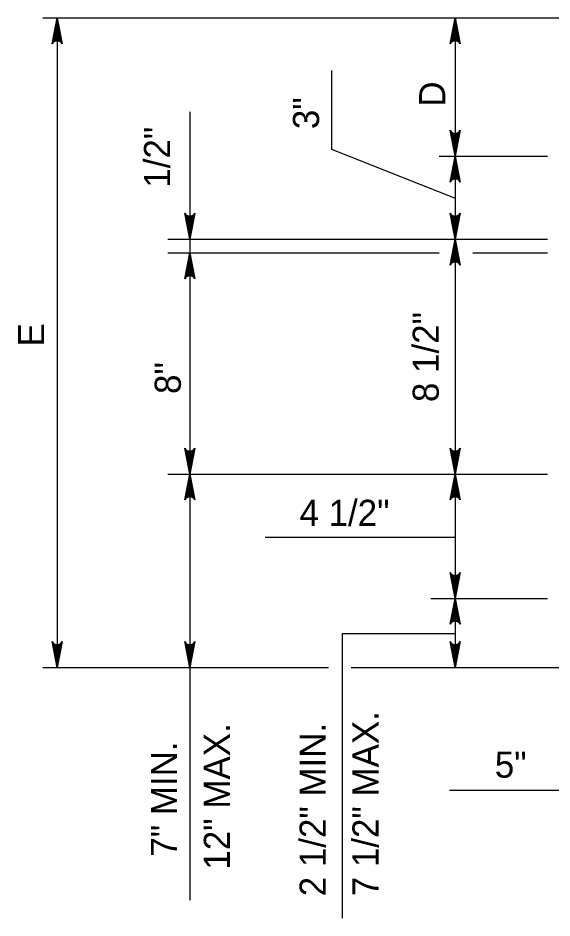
# Model space of a CAD drawing. Extents: x 2087776 to 2104538, y 970919 to 982612.
# Drawn here: x 2091667.4 to 2091868.6, y 971581.3 to 971920.6 of the extents above; entities that cross this region are included whole.
import ezdxf

# ---------------------------------------------------------------- set-up
doc = ezdxf.new("R2010")
doc.units = 0
doc.layers.add('1', color=7, linetype='Continuous')

msp = doc.modelspace()

# ---------------------------------------------------------------- linework, layer by layer
at = {"layer": '1'}
for p, q in [((2091676.79, 971920.59), (2091878.06, 971920.59)), ((2091682.14, 971920.59), (2091682.14, 971675.78)), ((2091832.14, 971920.59), (2091832.14, 971675.78)), ((2091785.52, 971900.8), (2091785.52, 971871.13)), ((2091732.14, 971885.26), (2091732.14, 971588.08)), ((2091785.52, 971871.13), (2091832.14, 971852.73)), ((2091826.13, 971868.5), (2091866.91, 971868.5)), ((2091723.9, 971837.25), (2091866.91, 971837.25)), ((2091723.9, 971832.04), (2091826.13, 971832.04)), ((2091838.8, 971832.04), (2091866.91, 971832.04)), ((2091723.9, 971748.7), (2091866.91, 971748.7)), ((2091760.57, 971724.93), (2091832.14, 971724.93)), ((2091823.02, 971701.83), (2091866.91, 971701.83)), ((2091789.62, 971688.62), (2091789.62, 971581.34)), ((2091789.62, 971688.62), (2091832.14, 971688.62)), ((2091676.79, 971675.78), (2091784.36, 971675.78)), ((2091792.91, 971675.78), (2091878.64, 971675.78)), ((2091830.01, 971629.55), (2092054.12, 971629.55))]:
    msp.add_line(p, q, dxfattribs=at)
for points in [[(2091682.14, 971920.59), (2091683.98, 971910.8), (2091683.72, 971911.18), (2091683.45, 971911.56), (2091683.13, 971911.75), (2091682.8, 971911.95), (2091682.47, 971912), (2091682.14, 971912.06), (2091681.81, 971912), (2091681.49, 971911.95), (2091681.16, 971911.75), (2091680.83, 971911.56), (2091680.57, 971911.18), (2091680.31, 971910.8), (2091682.14, 971920.59), (2091680.57, 971911.18), (2091680.83, 971911.56), (2091682.14, 971920.59), (2091681.16, 971911.75), (2091681.49, 971911.95), (2091682.14, 971920.59), (2091681.81, 971912), (2091682.14, 971912.06), (2091682.14, 971920.59), (2091682.47, 971912), (2091682.8, 971911.95), (2091682.14, 971920.59), (2091683.13, 971911.75), (2091683.45, 971911.56), (2091682.14, 971920.59), (2091683.72, 971911.18)], [(2091832.14, 971920.59), (2091833.98, 971910.8), (2091833.72, 971911.18), (2091833.45, 971911.56), (2091833.13, 971911.75), (2091832.8, 971911.95), (2091832.47, 971912), (2091832.14, 971912.06), (2091831.81, 971912), (2091831.49, 971911.95), (2091831.16, 971911.75), (2091830.83, 971911.56), (2091830.57, 971911.18), (2091830.31, 971910.8), (2091832.14, 971920.59), (2091830.57, 971911.18), (2091830.83, 971911.56), (2091832.14, 971920.59), (2091831.16, 971911.75), (2091831.49, 971911.95), (2091832.14, 971920.59), (2091831.81, 971912), (2091832.14, 971912.06), (2091832.14, 971920.59), (2091832.47, 971912), (2091832.8, 971911.95), (2091832.14, 971920.59), (2091833.13, 971911.75), (2091833.45, 971911.56), (2091832.14, 971920.59), (2091833.72, 971911.18)], [(2091832.14, 971868.5), (2091830.31, 971878.29), (2091830.57, 971877.91), (2091830.83, 971877.53), (2091831.16, 971877.34), (2091831.49, 971877.14), (2091831.81, 971877.09), (2091832.14, 971877.03), (2091832.47, 971877.09), (2091832.8, 971877.14), (2091833.13, 971877.34), (2091833.45, 971877.53), (2091833.72, 971877.91), (2091833.98, 971878.29), (2091832.14, 971868.5), (2091833.72, 971877.91), (2091833.45, 971877.53), (2091832.14, 971868.5), (2091833.13, 971877.34), (2091832.8, 971877.14), (2091832.14, 971868.5), (2091832.47, 971877.09), (2091832.14, 971877.03), (2091832.14, 971868.5), (2091831.81, 971877.09), (2091831.49, 971877.14), (2091832.14, 971868.5), (2091831.16, 971877.34), (2091830.83, 971877.53), (2091832.14, 971868.5), (2091830.57, 971877.91)], [(2091832.14, 971868.5), (2091833.98, 971858.72), (2091833.72, 971859.09), (2091833.45, 971859.47), (2091833.13, 971859.66), (2091832.8, 971859.86), (2091832.47, 971859.92), (2091832.14, 971859.97), (2091831.81, 971859.92), (2091831.49, 971859.86), (2091831.16, 971859.66), (2091830.83, 971859.47), (2091830.57, 971859.09), (2091830.31, 971858.72), (2091832.14, 971868.5), (2091830.57, 971859.09), (2091830.83, 971859.47), (2091832.14, 971868.5), (2091831.16, 971859.66), (2091831.49, 971859.86), (2091832.14, 971868.5), (2091831.81, 971859.92), (2091832.14, 971859.97), (2091832.14, 971868.5), (2091832.47, 971859.92), (2091832.8, 971859.86), (2091832.14, 971868.5), (2091833.13, 971859.66), (2091833.45, 971859.47), (2091832.14, 971868.5), (2091833.72, 971859.09)], [(2091732.14, 971837.25), (2091730.31, 971847.04), (2091730.57, 971846.66), (2091730.83, 971846.28), (2091731.16, 971846.09), (2091731.49, 971845.89), (2091731.81, 971845.84), (2091732.14, 971845.78), (2091732.47, 971845.84), (2091732.8, 971845.89), (2091733.13, 971846.09), (2091733.45, 971846.28), (2091733.72, 971846.66), (2091733.98, 971847.04), (2091732.14, 971837.25), (2091733.72, 971846.66), (2091733.45, 971846.28), (2091732.14, 971837.25), (2091733.13, 971846.09), (2091732.8, 971845.89), (2091732.14, 971837.25), (2091732.47, 971845.84), (2091732.14, 971845.78), (2091732.14, 971837.25), (2091731.81, 971845.84), (2091731.49, 971845.89), (2091732.14, 971837.25), (2091731.16, 971846.09), (2091730.83, 971846.28), (2091732.14, 971837.25), (2091730.57, 971846.66)], [(2091832.14, 971837.25), (2091830.31, 971847.04), (2091830.57, 971846.66), (2091830.83, 971846.28), (2091831.16, 971846.09), (2091831.49, 971845.89), (2091831.81, 971845.84), (2091832.14, 971845.78), (2091832.47, 971845.84), (2091832.8, 971845.89), (2091833.13, 971846.09), (2091833.45, 971846.28), (2091833.72, 971846.66), (2091833.98, 971847.04), (2091832.14, 971837.25), (2091833.72, 971846.66), (2091833.45, 971846.28), (2091832.14, 971837.25), (2091833.13, 971846.09), (2091832.8, 971845.89), (2091832.14, 971837.25), (2091832.47, 971845.84), (2091832.14, 971845.78), (2091832.14, 971837.25), (2091831.81, 971845.84), (2091831.49, 971845.89), (2091832.14, 971837.25), (2091831.16, 971846.09), (2091830.83, 971846.28), (2091832.14, 971837.25), (2091830.57, 971846.66)], [(2091832.14, 971837.25), (2091833.98, 971827.47), (2091833.72, 971827.84), (2091833.45, 971828.22), (2091833.13, 971828.41), (2091832.8, 971828.61), (2091832.47, 971828.67), (2091832.14, 971828.72), (2091831.81, 971828.67), (2091831.49, 971828.61), (2091831.16, 971828.41), (2091830.83, 971828.22), (2091830.57, 971827.84), (2091830.31, 971827.47), (2091832.14, 971837.25), (2091830.57, 971827.84), (2091830.83, 971828.22), (2091832.14, 971837.25), (2091831.16, 971828.41), (2091831.49, 971828.61), (2091832.14, 971837.25), (2091831.81, 971828.67), (2091832.14, 971828.72), (2091832.14, 971837.25), (2091832.47, 971828.67), (2091832.8, 971828.61), (2091832.14, 971837.25), (2091833.13, 971828.41), (2091833.45, 971828.22), (2091832.14, 971837.25), (2091833.72, 971827.84)], [(2091732.14, 971832.04), (2091733.98, 971822.25), (2091733.72, 971822.63), (2091733.45, 971823.01), (2091733.13, 971823.2), (2091732.8, 971823.4), (2091732.47, 971823.45), (2091732.14, 971823.51), (2091731.81, 971823.45), (2091731.49, 971823.4), (2091731.16, 971823.2), (2091730.83, 971823.01), (2091730.57, 971822.63), (2091730.31, 971822.25), (2091732.14, 971832.04), (2091730.57, 971822.63), (2091730.83, 971823.01), (2091732.14, 971832.04), (2091731.16, 971823.2), (2091731.49, 971823.4), (2091732.14, 971832.04), (2091731.81, 971823.45), (2091732.14, 971823.51), (2091732.14, 971832.04), (2091732.47, 971823.45), (2091732.8, 971823.4), (2091732.14, 971832.04), (2091733.13, 971823.2), (2091733.45, 971823.01), (2091732.14, 971832.04), (2091733.72, 971822.63)], [(2091732.14, 971748.7), (2091730.31, 971758.49), (2091730.57, 971758.11), (2091730.83, 971757.73), (2091731.16, 971757.54), (2091731.49, 971757.34), (2091731.81, 971757.29), (2091732.14, 971757.23), (2091732.47, 971757.29), (2091732.8, 971757.34), (2091733.13, 971757.54), (2091733.45, 971757.73), (2091733.72, 971758.11), (2091733.98, 971758.49), (2091732.14, 971748.7), (2091733.72, 971758.11), (2091733.45, 971757.73), (2091732.14, 971748.7), (2091733.13, 971757.54), (2091732.8, 971757.34), (2091732.14, 971748.7), (2091732.47, 971757.29), (2091732.14, 971757.23), (2091732.14, 971748.7), (2091731.81, 971757.29), (2091731.49, 971757.34), (2091732.14, 971748.7), (2091731.16, 971757.54), (2091730.83, 971757.73), (2091732.14, 971748.7), (2091730.57, 971758.11)], [(2091832.14, 971748.7), (2091830.31, 971758.49), (2091830.57, 971758.11), (2091830.83, 971757.73), (2091831.16, 971757.54), (2091831.49, 971757.34), (2091831.81, 971757.29), (2091832.14, 971757.23), (2091832.47, 971757.29), (2091832.8, 971757.34), (2091833.13, 971757.54), (2091833.45, 971757.73), (2091833.72, 971758.11), (2091833.98, 971758.49), (2091832.14, 971748.7), (2091833.72, 971758.11), (2091833.45, 971757.73), (2091832.14, 971748.7), (2091833.13, 971757.54), (2091832.8, 971757.34), (2091832.14, 971748.7), (2091832.47, 971757.29), (2091832.14, 971757.23), (2091832.14, 971748.7), (2091831.81, 971757.29), (2091831.49, 971757.34), (2091832.14, 971748.7), (2091831.16, 971757.54), (2091830.83, 971757.73), (2091832.14, 971748.7), (2091830.57, 971758.11)], [(2091732.14, 971748.7), (2091733.98, 971738.92), (2091733.72, 971739.29), (2091733.45, 971739.67), (2091733.13, 971739.86), (2091732.8, 971740.06), (2091732.47, 971740.12), (2091732.14, 971740.17), (2091731.81, 971740.12), (2091731.49, 971740.06), (2091731.16, 971739.86), (2091730.83, 971739.67), (2091730.57, 971739.29), (2091730.31, 971738.92), (2091732.14, 971748.7), (2091730.57, 971739.29), (2091730.83, 971739.67), (2091732.14, 971748.7), (2091731.16, 971739.86), (2091731.49, 971740.06), (2091732.14, 971748.7), (2091731.81, 971740.12), (2091732.14, 971740.17), (2091732.14, 971748.7), (2091732.47, 971740.12), (2091732.8, 971740.06), (2091732.14, 971748.7), (2091733.13, 971739.86), (2091733.45, 971739.67), (2091732.14, 971748.7), (2091733.72, 971739.29)], [(2091832.14, 971748.7), (2091833.98, 971738.92), (2091833.72, 971739.29), (2091833.45, 971739.67), (2091833.13, 971739.86), (2091832.8, 971740.06), (2091832.47, 971740.12), (2091832.14, 971740.17), (2091831.81, 971740.12), (2091831.49, 971740.06), (2091831.16, 971739.86), (2091830.83, 971739.67), (2091830.57, 971739.29), (2091830.31, 971738.92), (2091832.14, 971748.7), (2091830.57, 971739.29), (2091830.83, 971739.67), (2091832.14, 971748.7), (2091831.16, 971739.86), (2091831.49, 971740.06), (2091832.14, 971748.7), (2091831.81, 971740.12), (2091832.14, 971740.17), (2091832.14, 971748.7), (2091832.47, 971740.12), (2091832.8, 971740.06), (2091832.14, 971748.7), (2091833.13, 971739.86), (2091833.45, 971739.67), (2091832.14, 971748.7), (2091833.72, 971739.29)], [(2091832.14, 971701.83), (2091830.31, 971711.61), (2091830.57, 971711.24), (2091830.83, 971710.86), (2091831.16, 971710.66), (2091831.49, 971710.47), (2091831.81, 971710.41), (2091832.14, 971710.36), (2091832.47, 971710.41), (2091832.8, 971710.47), (2091833.13, 971710.66), (2091833.45, 971710.86), (2091833.72, 971711.24), (2091833.98, 971711.61), (2091832.14, 971701.83), (2091833.72, 971711.24), (2091833.45, 971710.86), (2091832.14, 971701.83), (2091833.13, 971710.66), (2091832.8, 971710.47), (2091832.14, 971701.83), (2091832.47, 971710.41), (2091832.14, 971710.36), (2091832.14, 971701.83), (2091831.81, 971710.41), (2091831.49, 971710.47), (2091832.14, 971701.83), (2091831.16, 971710.66), (2091830.83, 971710.86), (2091832.14, 971701.83), (2091830.57, 971711.24)], [(2091832.14, 971701.83), (2091833.98, 971692.04), (2091833.72, 971692.42), (2091833.45, 971692.8), (2091833.13, 971692.99), (2091832.8, 971693.18), (2091832.47, 971693.24), (2091832.14, 971693.3), (2091831.81, 971693.24), (2091831.49, 971693.18), (2091831.16, 971692.99), (2091830.83, 971692.8), (2091830.57, 971692.42), (2091830.31, 971692.04), (2091832.14, 971701.83), (2091830.57, 971692.42), (2091830.83, 971692.8), (2091832.14, 971701.83), (2091831.16, 971692.99), (2091831.49, 971693.18), (2091832.14, 971701.83), (2091831.81, 971693.24), (2091832.14, 971693.3), (2091832.14, 971701.83), (2091832.47, 971693.24), (2091832.8, 971693.18), (2091832.14, 971701.83), (2091833.13, 971692.99), (2091833.45, 971692.8), (2091832.14, 971701.83), (2091833.72, 971692.42)], [(2091682.14, 971675.78), (2091680.31, 971685.56), (2091680.57, 971685.19), (2091680.83, 971684.81), (2091681.16, 971684.61), (2091681.49, 971684.42), (2091681.81, 971684.36), (2091682.14, 971684.31), (2091682.47, 971684.36), (2091682.8, 971684.42), (2091683.13, 971684.61), (2091683.45, 971684.81), (2091683.72, 971685.19), (2091683.98, 971685.56), (2091682.14, 971675.78), (2091683.72, 971685.19), (2091683.45, 971684.81), (2091682.14, 971675.78), (2091683.13, 971684.61), (2091682.8, 971684.42), (2091682.14, 971675.78), (2091682.47, 971684.36), (2091682.14, 971684.31), (2091682.14, 971675.78), (2091681.81, 971684.36), (2091681.49, 971684.42), (2091682.14, 971675.78), (2091681.16, 971684.61), (2091680.83, 971684.81), (2091682.14, 971675.78), (2091680.57, 971685.19)], [(2091732.14, 971675.78), (2091730.31, 971685.56), (2091730.57, 971685.19), (2091730.83, 971684.81), (2091731.16, 971684.61), (2091731.49, 971684.42), (2091731.81, 971684.36), (2091732.14, 971684.31), (2091732.47, 971684.36), (2091732.8, 971684.42), (2091733.13, 971684.61), (2091733.45, 971684.81), (2091733.72, 971685.19), (2091733.98, 971685.56), (2091732.14, 971675.78), (2091733.72, 971685.19), (2091733.45, 971684.81), (2091732.14, 971675.78), (2091733.13, 971684.61), (2091732.8, 971684.42), (2091732.14, 971675.78), (2091732.47, 971684.36), (2091732.14, 971684.31), (2091732.14, 971675.78), (2091731.81, 971684.36), (2091731.49, 971684.42), (2091732.14, 971675.78), (2091731.16, 971684.61), (2091730.83, 971684.81), (2091732.14, 971675.78), (2091730.57, 971685.19)], [(2091832.14, 971675.78), (2091830.31, 971685.56), (2091830.57, 971685.19), (2091830.83, 971684.81), (2091831.16, 971684.61), (2091831.49, 971684.42), (2091831.81, 971684.36), (2091832.14, 971684.31), (2091832.47, 971684.36), (2091832.8, 971684.42), (2091833.13, 971684.61), (2091833.45, 971684.81), (2091833.72, 971685.19), (2091833.98, 971685.56), (2091832.14, 971675.78), (2091833.72, 971685.19), (2091833.45, 971684.81), (2091832.14, 971675.78), (2091833.13, 971684.61), (2091832.8, 971684.42), (2091832.14, 971675.78), (2091832.47, 971684.36), (2091832.14, 971684.31), (2091832.14, 971675.78), (2091831.81, 971684.36), (2091831.49, 971684.42), (2091832.14, 971675.78), (2091831.16, 971684.61), (2091830.83, 971684.81), (2091832.14, 971675.78), (2091830.57, 971685.19)]]:
    msp.add_lwpolyline(points, dxfattribs=at)

# ---------------------------------------------------------------- texts
for s, height, rotation, p in [('D', 9.84, 90, (2091828.4, 971887.18)), ('3"', 9.843, 90, (2091780.84, 971878.7)), ('1/2"', 9.843, 90, (2091724.71, 971856.62)), ('8 1/2"', 9.843, 90, (2091825.97, 971775.81)), ('E', 9.84, 90, (2091677.23, 971796.8)), ('8"', 9.843, 90, (2091728.75, 971778.88)), ('4 1/2"', 9.843, 360, (2091773.47, 971729.14)), ('7 1/2" MAX.', 9.8425, 90, (2091803.27, 971589.53)), ('12" MAX.', 9.843, 90, (2091747.26, 971599.58)), ('2 1/2" MIN.', 9.8425, 90, (2091783.35, 971589.53)), ('7" MIN.', 9.843, 90, (2091727.34, 971604.47)), ('5"', 9.843, 360, (2091847.08, 971634.23))]:
    msp.add_text(s, height=height, rotation=rotation, dxfattribs=at).set_placement(p)

doc.saveas('drawing.dxf')
